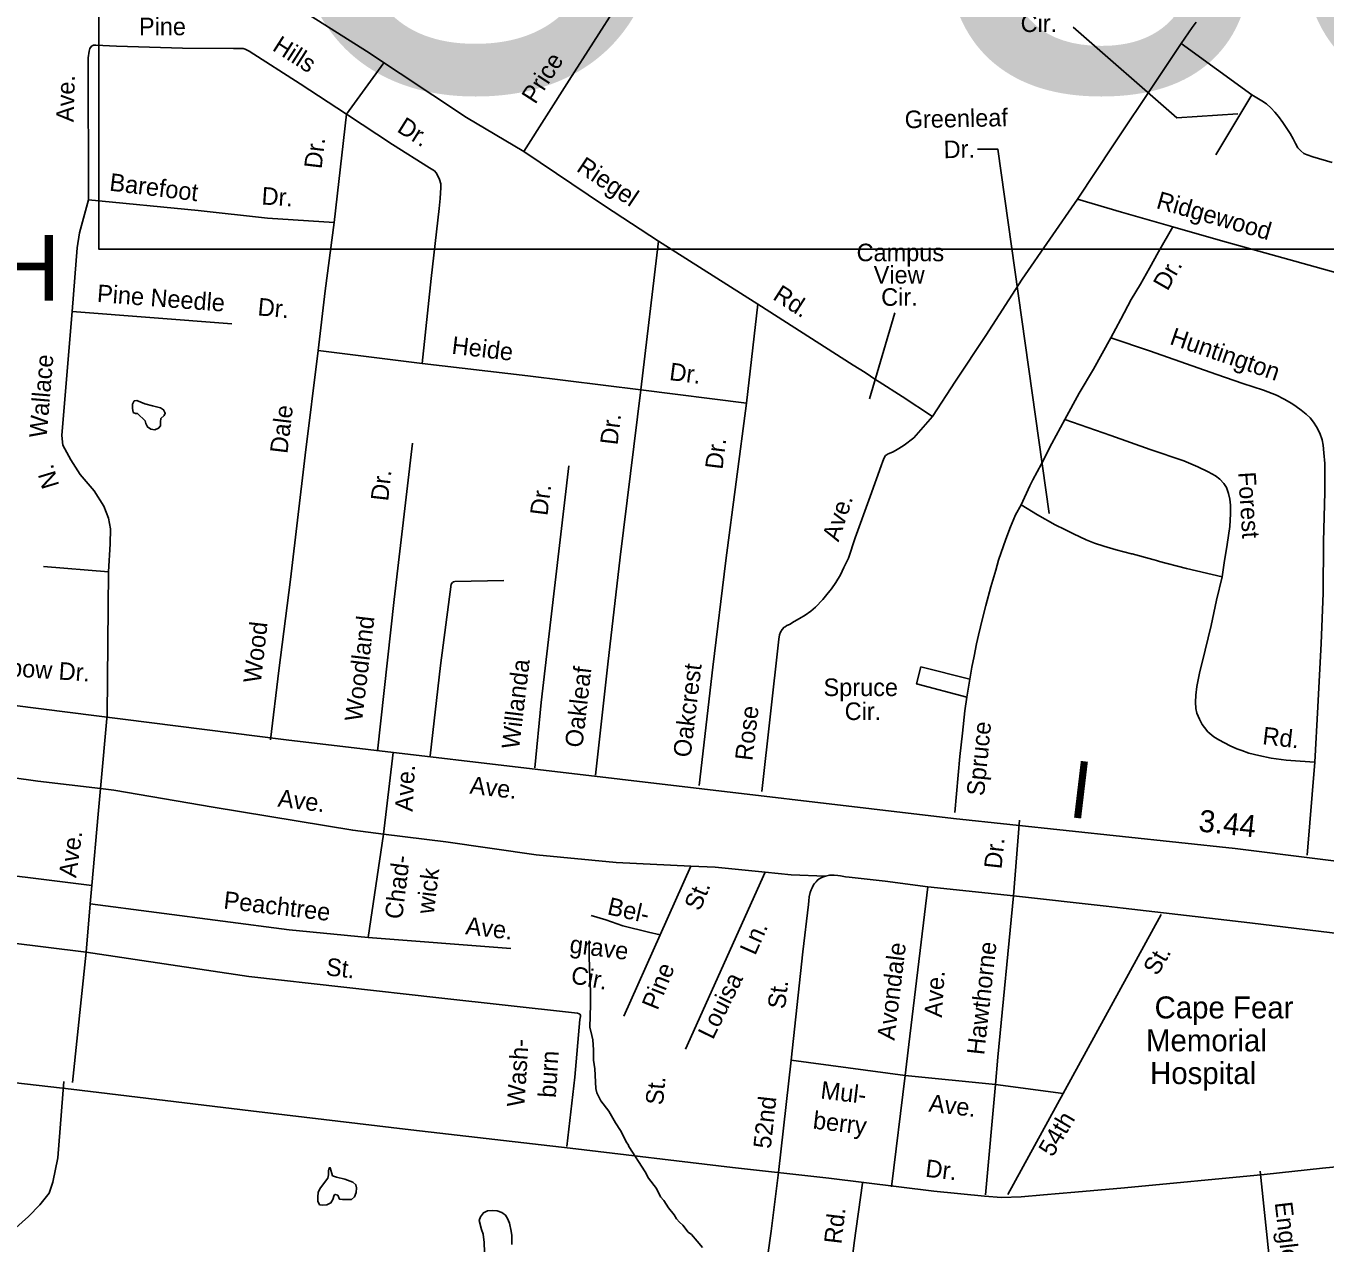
# Model space of a CAD drawing. Extents: x 1945482 to 2853149, y 66427 to 1015778.
# Drawn here: x 2339871 to 2344721, y 168479 to 173023 of the extents above; entities that cross this region are included whole.
import ezdxf

# ---------------------------------------------------------------- set-up
doc = ezdxf.new("R2010")
doc.units = 0
for name, color, linetype in [('Old_Level_10', 7, 'Continuous'), ('Old_Level_11', 7, 'Continuous'), ('Old_Level_17', 7, 'Continuous'), ('Old_Level_22', 7, 'Continuous'), ('Old_Level_28', 7, 'Continuous'), ('Old_Level_3', 7, 'Continuous'), ('Old_Level_32', 7, 'Continuous'), ('Old_Level_35', 7, 'Continuous'), ('Old_Level_59', 7, 'Continuous'), ('Old_Level_6', 7, 'Continuous'), ('Old_Level_60', 7, 'Continuous')]:
    doc.layers.add(name, color=color, linetype=linetype)

msp = doc.modelspace()

# ---------------------------------------------------------------- linework, layer by layer
at = {"layer": 'Old_Level_10'}
for points in [[(2343780.2, 173018.6), (2344168.1, 172680.4), (2344395.9, 172694.7)], [(2343422.8, 172563), (2343499.5, 172563), (2343690.3, 171203.1)], [(2343114.9, 171952), (2343019.9, 171631.1)]]:
    msp.add_lwpolyline(points, dxfattribs=at)
at = {"layer": 'Old_Level_28'}
msp.add_lwpolyline([(2338229.4, 169283.9), (2339352.1, 169132.6), (2340039.7, 169054.1), (2340710.5, 168973.1), (2341307.7, 168901.7), (2341902.4, 168832.7), (2342509.1, 168761.3), (2342868.3, 168720.8), (2343260.8, 168673.2), (2343448.8, 168654.2), (2343513, 168649.4), (2343586.7, 168651.8), (2343670, 168658.9), (2343786.6, 168668.5), (2343972.1, 168685.1), (2344493.1, 168735.1), (2344712, 168758.9), (2345004.6, 168787.5)], dxfattribs=at)
at = {"layer": 'Old_Level_3'}
msp.add_lwpolyline([(2346979.3, 172189.6), (2340142.8, 172189.6), (2340142.8, 175108.2), (2346979.3, 175108.2), (2346979.3, 172189.6)], dxfattribs=at)
at = {"layer": 'Old_Level_32'}
msp.add_lwpolyline([(2336766.7, 170830.4), (2338711.3, 170610.8), (2339315.9, 170550.7), (2340842.3, 170358.5), (2343333.7, 170064.6), (2344385.6, 169951.8), (2345009.8, 169873.8)], dxfattribs=at)
at = {"layer": 'Old_Level_35'}
for p, q in [((2344183.8, 172957.5), (2344447.4, 172765.8)), ((2344447.4, 172765.8), (2344312.9, 172541.7)), ((2341067.1, 172694), (2341021, 172290.1)), ((2342232.2, 172219.9), (2342166.2, 171665.2)), ((2342232.2, 172219.9), (2342603.6, 171984.5)), ((2342603.6, 171984.5), (2342560.4, 171614.9)), ((2340961.8, 171811.5), (2341350.1, 171762.9)), ((2342166.2, 171665.2), (2342560.4, 171614.9)), ((2339936, 171005.6), (2340179, 170985)), ((2340174.2, 170450.8), (2340179, 170985)), ((2343394.1, 170583.8), (2343382.9, 170516.6)), ((2340149.1, 170175.6), (2340174.2, 170450.8)), ((2344682.2, 170274.1), (2344653.9, 169927.1)), ((2340140.4, 170080.2), (2340149.1, 170175.6)), ((2340116.1, 169813.7), (2340140.4, 170080.2)), ((2343580.4, 170058.5), (2343557.5, 169775.4)), ((2340109.9, 169745.9), (2340116.1, 169813.7)), ((2343238.1, 169809), (2343557.5, 169775.4)), ((2343903.3, 169736.8), (2343557.5, 169775.4)), ((2340095, 169565.1), (2340109.9, 169745.9)), ((2340044.4, 169079), (2340095, 169565.1))]:
    msp.add_line(p, q, dxfattribs=at)
for points in [[(2342327, 173490.7), (2342171.5, 173248.1), (2341898.3, 172821.1), (2341729, 172554.1)], [(2340702.7, 173208), (2341141.8, 172929), (2341515.9, 172681.9), (2341729, 172554.1)], [(2344240.1, 173037.4), (2344225.4, 173017.3), (2344183.8, 172957.5)], [(2340103.9, 172374.6), (2340103, 172904.9), (2340106, 172929), (2340109.5, 172939), (2340115.4, 172947.4), (2340123.1, 172951.7), (2340131, 172952), (2340208.2, 172948.4), (2340455.1, 172939.9), (2340645.1, 172939.5), (2340673.4, 172938.7), (2340681.2, 172939), (2340689.2, 172937.3), (2340703.6, 172929.7), (2340894.5, 172807.3), (2341067.1, 172694)], [(2343796.5, 172376), (2343930.6, 172579.2), (2344089.3, 172815.6), (2344183.8, 172957.5)], [(2341067.1, 172694), (2341207.2, 172885.8)], [(2344447.4, 172765.8), (2344484.3, 172743.3), (2344502.8, 172732.2), (2344519.5, 172716.8), (2344533.9, 172701.3), (2344546.7, 172685.7), (2344563.7, 172662.4), (2344578.3, 172641), (2344591.2, 172621.5), (2344601.9, 172601.9), (2344610.8, 172584.2), (2344619.3, 172568.4), (2344629.9, 172557), (2344642.1, 172547.4), (2344654.5, 172541.9), (2344674.8, 172534.9), (2344747.5, 172513.8)], [(2341067.1, 172694), (2341239.6, 172580.7), (2341377.2, 172494.2), (2341395.4, 172482.8), (2341401.9, 172475.2), (2341408.3, 172463.6), (2341414.8, 172449.8), (2341419.3, 172433.9), (2341419.9, 172419.8), (2341417.5, 172379.6), (2341413.1, 172341.7), (2341383.5, 172080.3), (2341350.1, 171762.9)], [(2341729, 172554.1), (2342031.1, 172352.1), (2342232.2, 172219.9)], [(2340042.7, 171956.7), (2340053.4, 172084.4), (2340061.2, 172195), (2340070.8, 172251.2), (2340103.9, 172374.6)], [(2340103.9, 172374.6), (2340513.4, 172333.9), (2340772.3, 172306.2), (2341021, 172290.1)], [(2343796.5, 172376), (2343590.4, 172077.7), (2343454.6, 171868.2), (2343341.2, 171697.7), (2343255.7, 171564.9)], [(2344152.7, 172273.9), (2343960.5, 172328.4), (2343796.5, 172376)], [(2341021, 172290.1), (2340987.1, 172034.7), (2340961.8, 171811.5)], [(2344152.7, 172273.9), (2344098.7, 172179.9), (2344065, 172118.5), (2344031.3, 172059.1), (2343997.4, 172001.6), (2343958.3, 171928.2), (2343921, 171858.8)], [(2345978, 171756.1), (2345571.3, 171873.9), (2345271.6, 171958.2), (2344889.2, 172067.1), (2344585.9, 172151), (2344331, 172222.9), (2344152.7, 172273.9)], [(2340179, 170985), (2340184.7, 171089.2), (2340186.7, 171145.4), (2340178.9, 171185.2), (2340161.4, 171230.4), (2340125, 171287.1), (2340072.7, 171349), (2340038.3, 171403.8), (2340008.3, 171458.4), (2340004.9, 171494.3), (2340013.9, 171614.8), (2340042.7, 171956.7)], [(2340042.7, 171956.7), (2340639.4, 171911.1)], [(2342603.6, 171984.5), (2342958.8, 171756.7), (2343003.3, 171729.4)], [(2343921, 171858.8), (2343855.8, 171742), (2343803.2, 171651.9), (2343749.3, 171553.6)], [(2343921, 171858.8), (2344065.1, 171810.3), (2344316.7, 171722.2), (2344414.2, 171688.3), (2344491, 171663.1), (2344540, 171645), (2344568.5, 171630.4), (2344597, 171613.5), (2344613.6, 171602), (2344632.1, 171588.6), (2344650.8, 171573.6), (2344665.4, 171560.1), (2344677.9, 171544.5), (2344688.7, 171526.8), (2344701.5, 171503.4), (2344710.7, 171477.8), (2344713.5, 171457.9), (2344716.5, 171430.1), (2344720.1, 171390.2), (2344720.4, 171282.3), (2344715.6, 171097.9), (2344713.3, 170905.5), (2344706.7, 170717.2), (2344694.1, 170480.7), (2344682.2, 170274.1)], [(2340961.8, 171811.5), (2340913.3, 171421.3), (2340857.8, 170957), (2340815.2, 170617.3), (2340783.4, 170358.1)], [(2341350.1, 171762.9), (2341744.1, 171716.5), (2342166.2, 171665.2)], [(2343003.3, 171729.4), (2343043.1, 171701.9), (2343055.5, 171694.5), (2343141.7, 171639.9), (2343255.7, 171564.9)], [(2342166.2, 171665.2), (2342088.9, 171039.9), (2342042.7, 170640), (2341997.1, 170225.9)], [(2342560.4, 171614.9), (2342483.6, 171027.6), (2342435.3, 170629.6), (2342384.6, 170187.1)], [(2343255.7, 171564.9), (2343185.3, 171486.1), (2343148.9, 171458), (2343129.4, 171445.1), (2343117.5, 171438.7), (2343105.6, 171432.3), (2343090.1, 171425.8), (2343082.1, 171421.2), (2343080.2, 171419.2), (2343074.6, 171411.1), (2343069.2, 171398.7), (2343063.7, 171380.4), (2343022.2, 171266.9), (2342966.3, 171112.7), (2342941.4, 171035.6), (2342924.8, 171000.8), (2342911.7, 170974.3), (2342894.8, 170945.8), (2342878, 170921.2), (2342872.2, 170914.2), (2342860.8, 170900.5), (2342845.5, 170881.8), (2342818.7, 170852.8), (2342801.2, 170838), (2342779.9, 170823.1), (2342758.4, 170810.4), (2342738.8, 170799.5), (2342721.1, 170788.9), (2342711.2, 170784.3), (2342705.4, 170780.1), (2342701.6, 170778), (2342693.7, 170769.8), (2342688.2, 170759.4), (2342684.6, 170749.4), (2342681.3, 170733.2), (2342617.9, 170164.5)], [(2343749.3, 171553.6), (2343700.7, 171463.8), (2343661.7, 171388.4), (2343630.2, 171328.1), (2343619, 171306.6), (2343585.7, 171235)], [(2343749.3, 171553.6), (2343921.7, 171494.5), (2344067.8, 171442.2), (2344193.6, 171399.3), (2344246.3, 171377.4), (2344285.1, 171358.9), (2344311.6, 171343.9), (2344328.3, 171330.7), (2344343, 171315.2), (2344353.4, 171299.6), (2344360.2, 171277.8), (2344365.3, 171256.1), (2344368.2, 171234.2), (2344367.5, 171202), (2344365.1, 171154), (2344355.9, 171087.6), (2344344.5, 171019.3), (2344336.8, 170966.8)], [(2341313.9, 171465.4), (2341244.8, 170882.4), (2341183.2, 170315.8)], [(2341897.2, 171380.5), (2341830, 170807.5), (2341794.3, 170497.9), (2341769.9, 170253)], [(2343585.7, 171235), (2343565.2, 171198.5), (2343546.9, 171153.8), (2343528.7, 171106.8), (2343501.5, 171028.3), (2343491.3, 170991.4), (2343472.8, 170929.1), (2343454.5, 170860), (2343442.3, 170811.2), (2343427.1, 170748.6), (2343420.1, 170716.5), (2343410.2, 170670.1), (2343401.6, 170629.8), (2343394.1, 170583.8)], [(2343585.7, 171235), (2343647.2, 171197.8), (2343712.7, 171160.3), (2343749.5, 171143.7), (2343782, 171127), (2343829.1, 171104.9), (2343859.5, 171092), (2343894.7, 171081), (2343895.5, 171080.8), (2343940.6, 171067.3), (2343997.9, 171052.8), (2344001.2, 171051.9), (2344077.9, 171030.7), (2344096.7, 171025.7), (2344098.3, 171025.3), (2344203.3, 170997.6), (2344336.8, 170966.8)], [(2341654.2, 170952.8), (2341472.2, 170949.5), (2341466.4, 170947.3), (2341462.5, 170945.2), (2341458.5, 170938.8), (2341418.7, 170635.3), (2341379.9, 170297.7)], [(2344336.8, 170966.8), (2344315.9, 170880), (2344295.7, 170785), (2344273.5, 170692.2), (2344252.2, 170607.1), (2344242.7, 170557.1), (2344238.1, 170524.7), (2344237.1, 170498.7), (2344238.1, 170474.8), (2344242.7, 170456.9), (2344251.8, 170435.3), (2344262.4, 170415.7), (2344270.8, 170403.9), (2344283.5, 170388.3), (2344306.2, 170369.5), (2344324.8, 170358.1), (2344345.2, 170346.8), (2344367.2, 170336.1), (2344392, 170324.7), (2344410.4, 170317.5), (2344436.7, 170308.4), (2344473.1, 170300), (2344519.5, 170289.7), (2344575.9, 170282.1), (2344627.9, 170278.2), (2344682.2, 170274.1)], [(2343382.9, 170516.6), (2343195.8, 170566.5), (2343211.8, 170630.4), (2343394.1, 170583.8)], [(2343382.9, 170516.6), (2343376.2, 170466.6), (2343367.4, 170382.3), (2343356.7, 170295.8), (2343339, 170087.1)], [(2338131.7, 170433.8), (2338631.8, 170367.5), (2338988.6, 170324.1), (2339306.8, 170275.8), (2339639.5, 170242.1), (2339914.3, 170203.5), (2340149.1, 170175.6)], [(2341205.5, 170005.7), (2341241.9, 170310.4)], [(2340149.1, 170175.6), (2340198.7, 170169.7), (2340570, 170107), (2341090.7, 170020.1), (2341205.5, 170005.7)], [(2338088.5, 170066.9), (2340116.1, 169813.7)], [(2341148.6, 169619.3), (2341205.5, 170005.7)], [(2341205.5, 170005.7), (2341437.9, 169976.7), (2341775.4, 169928.4), (2342074.3, 169899.5), (2342353.3, 169886.7)], [(2342238.1, 169629.5), (2342353.3, 169886.7)], [(2342332.5, 169202.7), (2342630.3, 169863.5)], [(2342353.3, 169886.7), (2342443.2, 169882.6), (2342630.3, 169863.5)], [(2342630.3, 169863.5), (2342727.6, 169853.6), (2342855.3, 169849.4)], [(2338058.6, 169812.7), (2339089.8, 169689.4), (2340095, 169565.1)], [(2342727, 169162.2), (2342771.5, 169566.4), (2342792.4, 169743.1), (2342793.8, 169757.3), (2342795.2, 169771.5), (2342798.9, 169787.4), (2342802.4, 169797.7), (2342806, 169805.7), (2342811.5, 169816.1), (2342815.2, 169822.1), (2342821.2, 169828.3), (2342825, 169832.7), (2342832.6, 169838.9), (2342836.8, 169841), (2342844.5, 169845.3), (2342855.3, 169849.4)], [(2342855.3, 169849.4), (2342870.1, 169852.2), (2342880.3, 169852.6), (2342888.2, 169852.9), (2342902.3, 169851.5), (2342912.2, 169849.9), (2342930.4, 169846.7), (2342944.6, 169845.3), (2343079.1, 169830.6), (2343238.1, 169809)], [(2343153.1, 169104.6), (2343167.3, 169220), (2343238.1, 169809)], [(2343557.5, 169775.4), (2343499.3, 169173.1), (2343490.3, 169071.6)], [(2341148.6, 169619.3), (2340853.5, 169648.3), (2340109.9, 169745.9)], [(2347367.7, 169723.8), (2347026.5, 169678.7), (2346541.1, 169613.5), (2346049.5, 169544.2), (2345999.9, 169538), (2345954.1, 169534.2), (2345931.9, 169531.3), (2345890, 169527.7), (2345872.3, 169527), (2345842.2, 169525.8), (2345802.1, 169526.2), (2345766, 169526.7), (2345744, 169527.8), (2345714.1, 169528.9), (2345673.9, 169531.3), (2345619.6, 169535), (2345563.6, 169540.7), (2345467, 169551), (2345292.5, 169566.1), (2344829.9, 169627.8), (2344439.8, 169674.4), (2343967.6, 169729.6), (2343903.9, 169736.7), (2343903.3, 169736.8)], [(2341981, 169701.8), (2342035.6, 169685.9), (2342099.3, 169663.1), (2342194.8, 169640.3), (2342238.1, 169629.5)], [(2343742.6, 169037.7), (2344108.6, 169706)], [(2341680.8, 169579.3), (2341148.6, 169619.3)], [(2342102.3, 169326.2), (2342238.1, 169629.5)], [(2341889.9, 168839.3), (2341919.6, 169098.4), (2341939, 169313.2), (2341940.8, 169325.4), (2341940.7, 169329.3), (2341938.2, 169333.2), (2341936.2, 169335.1), (2341930.2, 169336.8), (2341918, 169338.6), (2341411.7, 169394.4), (2340702.2, 169474.3), (2340095, 169565.1)], [(2342680.1, 168742.6), (2342727, 169162.2)], [(2342727, 169162.2), (2343153.1, 169104.6)], [(2343102.3, 168689), (2343153.1, 169104.6)], [(2343153.1, 169104.6), (2343490.3, 169071.6)], [(2339456.8, 168201.4), (2339880.1, 168578.2), (2339922.3, 168621.9), (2339956.7, 168665.3), (2339971.2, 168705.9), (2339989.6, 168796.9), (2340012.1, 169081.7)], [(2343490.3, 169071.6), (2343453.7, 168659)], [(2343490.3, 169071.6), (2343742.6, 169037.7)], [(2343536.2, 168660.7), (2343742.6, 169037.7)], [(2342680.1, 168742.6), (2342652.6, 168523.2), (2342627.8, 168346.3), (2342621.2, 168306), (2342612.6, 168273.5), (2342603.4, 168249.2), (2342586.3, 168226.5), (2342567.1, 168205.7), (2342561.6, 168201.4)], [(2344478.4, 168747.5), (2344516.5, 168390.9), (2344552.1, 168106.1)], [(2342993.8, 168702.8), (2342962.6, 168479.4), (2342935.4, 168254.5), (2342905.8, 168039), (2342885.2, 167856.3), (2342877.7, 167796), (2342876.1, 167777.9), (2342876.8, 167761.8), (2342881.7, 167745.9), (2342888.1, 167732.4), (2342894.4, 167722.5), (2342909, 167709.2), (2342927.5, 167697.8), (2342954, 167684.8), (2343004.5, 167668.7), (2343233.9, 167585.9), (2343422.6, 167519.2), (2343562.8, 167469)]]:
    msp.add_lwpolyline(points, dxfattribs=at)
at = {"layer": 'Old_Level_59'}
for points in [[(2342182, 168744.3), (2342121, 168840), (2342118.5, 168846.7), (2342113.2, 168854.2), (2342107, 168868.2), (2342090, 168898.9), (2342071.2, 168927.9), (2342046.2, 168970.9), (2342017.5, 169010.3), (2342002, 169040.2), (2341998.5, 169056.2), (2341994.5, 169129.5), (2341990, 169162.4), (2341989.5, 169200.2), (2341986.5, 169237.9), (2341983.5, 169254.5), (2341975.5, 169284.7), (2341978.5, 169368.1), (2341978.2, 169419.2), (2341975, 169499.6), (2341973.5, 169558.1), (2341973.5, 169607.6), (2341972.7, 169607.8)], [(2342397, 168462.5), (2342376, 168486.1), (2342355.5, 168510.7), (2342343.2, 168519.8), (2342322.5, 168545.4), (2342311, 168556.4), (2342299.5, 168569.8), (2342290.7, 168584), (2342269.7, 168610.1), (2342261.2, 168624.7), (2342252.2, 168637.7), (2342240.2, 168652.1), (2342224.5, 168682.6), (2342194.5, 168721.5), (2342182, 168744.3)]]:
    msp.add_lwpolyline(points, dxfattribs=at)
at = {"layer": 'Old_Level_60'}
for points in [[(2340351.5, 171514.8), (2340365.5, 171521), (2340373, 171530.3), (2340372.5, 171545.6), (2340374.5, 171557.7), (2340386, 171568.5), (2340390.2, 171578.1), (2340384.2, 171590.3), (2340372.7, 171597.6), (2340343.5, 171605.6), (2340313.7, 171611.9), (2340284.7, 171624.7), (2340275, 171623.1), (2340268, 171611.5), (2340267.7, 171596.1), (2340271, 171580.7), (2340279.5, 171576.5), (2340287, 171576.2), (2340315, 171549.2), (2340317.5, 171539.3), (2340324.5, 171526.1), (2340337, 171517.4), (2340351.5, 171514.8)], [(2340997.7, 168720.9), (2341000, 168734.1), (2341000.2, 168749.5), (2341002.5, 168759.8), (2341006.7, 168760.1), (2341015.5, 168730.5), (2341030, 168724.6), (2341061, 168717.2), (2341090.7, 168706.9), (2341102.7, 168697), (2341105.2, 168684.6), (2341103.7, 168667.5), (2341097.5, 168652), (2341085.5, 168641.6), (2341052.2, 168641.2), (2341041.7, 168642.4), (2341034.7, 168657.9), (2341025.5, 168660.9), (2341020.7, 168658), (2341016.7, 168641.2), (2341009, 168628.7), (2340993.5, 168621.4), (2340977, 168620.1), (2340966.5, 168622.2), (2340960.5, 168635.8), (2340960.2, 168651.7), (2340961.7, 168667.3), (2340967.7, 168681.8), (2340988.5, 168710.6), (2340997.7, 168720.9)], [(2341684.2, 168473.2), (2341685, 168489.6), (2341684.2, 168507.6), (2341682.5, 168523.6), (2341676, 168553.7), (2341669, 168570.4), (2341660.5, 168583.1), (2341646.7, 168592.9), (2341630.2, 168599.1), (2341611.7, 168600.8), (2341593.5, 168599.1), (2341578.2, 168591.6), (2341567.5, 168576.5), (2341563.2, 168563.2), (2341571.5, 168529.3), (2341577.2, 168512.1), (2341581.5, 168480.5), (2341582.2, 168445.5)]]:
    msp.add_lwpolyline(points, dxfattribs=at)

# ---------------------------------------------------------------- texts
at = {"layer": 'Old_Level_10'}
for s, p in [('Cir.', (2343584.2, 173000.6)), ('Campus', (2342971.8, 172144.8)), ('View', (2343035.6, 172061.6)), ('Cir.', (2343063.6, 171978.4)), ('Spruce', (2342848.4, 170521.3)), ('Cir.', (2342927.3, 170431.9))]:
    msp.add_text(s, height=65.62, dxfattribs=at).set_placement(p)
for s, height, rotation, p in [('Pine', 65.62, 359.9364, (2340292.2, 172988.8)), ('Hills', 65.62, 327.3359, (2340786.7, 172934.9)), ('Price', 65.62, 57.1766, (2341771.9, 172728.1)), ('Ave.', 65.62, 88.3011, (2340048.1, 172663.8)), ('Dr.', 65.62, 327.8724, (2341252, 172631)), ('Greenleaf', 65.62, 1.2337, (2343152, 172641.1)), ('Dr.', 65.62, 83.1643, (2340974, 172487.6)), ('Dr.', 65.62, 1.2337, (2343297.6, 172529.4)), ('Riegel', 65.62, 326.2246, (2341922, 172484.2)), ('Barefoot', 65.62, 353.0445, (2340179.7, 172408.9)), ('Dr.', 65.62, 356.3016, (2340748.7, 172357)), ('Ridgewood', 65.62, 344.0249, (2344087.1, 172343.9)), ('Dr.', 65.62, 60.2753, (2344132.5, 172031)), ('Pine Needle', 65.617, 355.586, (2340134.1, 171993.1)), ('Rd.', 65.62, 327.3298, (2342655, 172004.9)), ('Dr.', 65.62, 354.6062, (2340733.6, 171943.1)), ('Huntington', 65.62, 340.8389, (2344137.3, 171836.6)), ('Heide', 65.62, 353.2798, (2341457.8, 171799.8)), ('Wallace', 65.62, 85.2568, (2339947.5, 171483.5)), ('Dr.', 65.62, 352.7197, (2342270.2, 171701.6)), ('Dale', 65.62, 83.1436, (2340846.3, 171424.4)), ('Dr.', 65.62, 83.215, (2342079.1, 171456.5)), ('Dr.', 65.62, 83.013, (2342471, 171365.2)), ('N.', 65.62, 106.7109, (2339995.3, 171307.5)), ('Dr.', 65.62, 83.7231, (2341222.7, 171247.2)), ('Forest', 65.62, 273.7058, (2344396.1, 171356.6)), ('Dr.', 65.62, 82.7838, (2341817.3, 171192.5)), ('Ave.', 65.62, 71.7258, (2342904.5, 171094.7)), ('Wood', 65.62, 83.5019, (2340747.2, 170567.5)), ('Woodland', 65.62, 83.2186, (2341125.3, 170424.2)), ('Rainbow Dr.', 65.617, 356.0809, (2339625.8, 170608.3)), ('Willanda', 65.62, 83.0689, (2341711.3, 170320.9)), ('Oakleaf', 65.62, 83.4188, (2341947.7, 170326.6)), ('Oakcrest', 65.62, 83.1638, (2342351.7, 170289.9)), ('Rose', 65.62, 83.2461, (2342582.8, 170277.6)), ('Spruce', 65.62, 84.4648, (2343447.8, 170146.4)), ('Rd.', 65.62, 353.2785, (2344484.8, 170341.9)), ('Ave.', 65.62, 86.9729, (2341314, 170088.9)), ('Ave.', 65.62, 352.9282, (2340808.5, 170109)), ('Ave.', 65.62, 82.3815, (2340057.8, 169840.9)), ('Dr.', 65.62, 83.8461, (2343512.6, 169873.6)), ('Chad-', 65.62, 82.9481, (2341274.9, 169685.7)), ('wick', 65.62, 82.9481, (2341393, 169705.5)), ('St.', 65.62, 67.3679, (2342386.7, 169715.5)), ('Peachtree', 65.62, 353.3049, (2340605.9, 169728.1)), ('Bel-', 65.62, 347.2374, (2342037.7, 169707)), ('Ave.', 65.62, 353.1638, (2341509.4, 169632.5)), ('Ln.', 65.62, 66.0835, (2342593.1, 169550.1)), ('grave', 65.62, 352.6967, (2341898, 169563.7)), ('Avondale', 65.62, 83.1605, (2343113.1, 169233.9)), ('Hawthorne', 65.62, 83.6621, (2343448.1, 169179.1)), ('St.', 65.62, 59.5733, (2344094.4, 169473.6)), ('St.', 65.62, 353.3346, (2340987.8, 169479.2)), ('Pine', 65.62, 68.0402, (2342228.4, 169345.4)), ('Cir.', 65.62, 349.0663, (2341901.5, 169449.9)), ('Louisa', 65.62, 63.8963, (2342435.3, 169235.5)), ('Ave.', 65.62, 86.4533, (2343290.2, 169319.9)), ('St.', 65.62, 83.5867, (2342704.8, 169350.9)), ('Wash-', 65.62, 86.3524, (2341731.3, 168985.9)), ('burn', 65.62, 86.3524, (2341848.6, 169019.9)), ('St.', 65.62, 84.8392, (2342249, 168992.5)), ('Mul-', 65.62, 353.1519, (2342835, 169018.9)), ('52nd', 65.62, 83.6484, (2342651.1, 168829.2)), ('Ave.', 65.62, 353.1504, (2343239.3, 168970.3)), ('berry', 65.62, 353.1519, (2342806.4, 168906.7)), ('54th', 65.62, 59.5733, (2343703.8, 168797.1)), ('Rd.', 65.62, 83.3327, (2342915.1, 168473.1)), ('Englewood Dr.', 65.617, 276.7015, (2344532.9, 168629.5))]:
    msp.add_text(s, height=height, rotation=rotation, dxfattribs=at).set_placement(p)
at = {"layer": 'Old_Level_11'}
msp.add_text('Ave.', height=65.62, rotation=353.235, dxfattribs=at).set_placement((2341525.2, 170157.3))
at = {"layer": 'Old_Level_17'}
msp.add_text('3.44', height=82.02, rotation=353.8809, dxfattribs=at).set_placement((2344246.3, 170016.3))
at = {"layer": 'Old_Level_22'}
for s, height, p in [('H', 246.1, (2339760.7, 171997.1)), ('Cape Fear', 82.02, (2344084.5, 169317.8)), ('Memorial', 82.02, (2344052.5, 169194.6)), ('Hospital', 82.02, (2344067.6, 169072.6))]:
    msp.add_text(s, height=height, dxfattribs=at).set_placement(p)
msp.add_text('I', height=213.3, rotation=353.1948, dxfattribs=at).set_placement((2343757.6, 170070.5))
at = {"layer": 'Old_Level_3'}
msp.add_text('U-3338', height=1788.05, dxfattribs=at).set_placement((2340696.2, 172785.3))
at = {"layer": 'Old_Level_6'}
msp.add_text('Dr.', height=65.62, rotation=353.3387, dxfattribs=at).set_placement((2343226.3, 168726.8))

doc.saveas('drawing.dxf')
